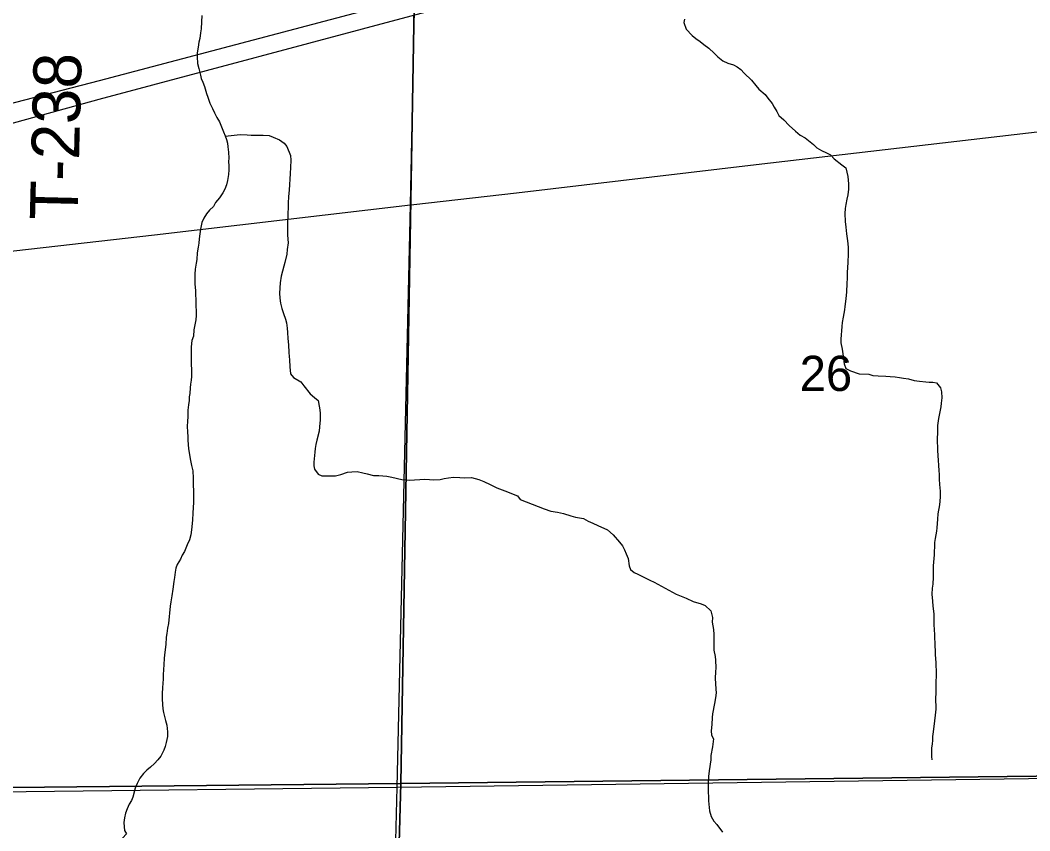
# Model space of a CAD drawing. Extents: x -8.5 to 18.7, y -20.3 to 7.
# Drawn here: x 6.749 to 9.147, y 3.087 to 5.013 of the extents above; entities that cross this region are included whole.
import ezdxf

# ---------------------------------------------------------------- set-up
doc = ezdxf.new("R2010")
doc.units = 0
for name, color, linetype in [('GM_X_Minor_River', 7, 'Continuous'), ('GM_X_Rail_Line', 7, 'Continuous'), ('GM_X_Section', 7, 'Continuous'), ('GM_X_Section_Text', 7, 'Continuous'), ('GM_X_State_Route', 7, 'Continuous'), ('GM_X_Township_Road', 7, 'Continuous'), ('GM_X_Township_Road_Text', 7, 'Continuous')]:
    doc.layers.add(name, color=color, linetype=linetype)

msp = doc.modelspace()

# ---------------------------------------------------------------- linework, layer by layer
at = {"layer": 'GM_X_Minor_River'}
for points in [[(7.1806, 5.0237), (7.1799, 5.0085), (7.1792, 4.9925), (7.177, 4.9826), (7.1755, 4.969), (7.1733, 4.9606), (7.1718, 4.9484), (7.1696, 4.9355), (7.1697, 4.9256), (7.1705, 4.9097), (7.1736, 4.8983), (7.1775, 4.8824), (7.179, 4.874), (7.1829, 4.8657), (7.1867, 4.8551), (7.1914, 4.8384), (7.1944, 4.83), (7.1998, 4.8156), (7.206, 4.8027), (7.2106, 4.7929), (7.2159, 4.7815), (7.2221, 4.7709), (7.2274, 4.7595), (7.2321, 4.7474), (7.2359, 4.7383), (7.239, 4.7292), (7.2413, 4.7208), (7.2421, 4.7117), (7.2437, 4.6996), (7.2445, 4.6851), (7.2438, 4.6768), (7.2446, 4.6669), (7.2447, 4.657), (7.2439, 4.6464), (7.2417, 4.6319), (7.2388, 4.6213), (7.235, 4.6114), (7.2305, 4.603), (7.2222, 4.5908), (7.2132, 4.5794), (7.2079, 4.5702), (7.1988, 4.5618), (7.1913, 4.5527), (7.1853, 4.5428), (7.1808, 4.5321), (7.177, 4.5162), (7.1756, 4.5055), (7.1741, 4.4933)], [(8.327, 5.0155), (8.3255, 5.0071), (8.3309, 4.9912), (8.3454, 4.9761), (8.3538, 4.9693), (8.3645, 4.9617), (8.3729, 4.9549), (8.3851, 4.9459), (8.3973, 4.9345), (8.4064, 4.9255), (8.4179, 4.9164), (8.43, 4.9104), (8.443, 4.9066), (8.4521, 4.9021), (8.4605, 4.8953), (8.4689, 4.887), (8.4864, 4.8704), (8.4963, 4.8575), (8.5032, 4.8492), (8.5185, 4.8363), (8.5246, 4.8273), (8.5353, 4.8152), (8.5399, 4.8061), (8.546, 4.7955), (8.5514, 4.7864), (8.5628, 4.7758), (8.5758, 4.7629), (8.591, 4.7493), (8.6017, 4.7395), (8.6139, 4.7335), (8.6337, 4.7176), (8.6413, 4.7093), (8.6528, 4.7033), (8.6642, 4.698), (8.6741, 4.6927), (8.6825, 4.6837), (8.7008, 4.6693), (8.7099, 4.6618), (8.7153, 4.6413), (8.7154, 4.6329), (8.7169, 4.6238), (8.7162, 4.6116), (8.7148, 4.598), (8.7126, 4.5873), (8.7103, 4.5751), (8.7089, 4.5653), (8.7082, 4.5539), (8.7083, 4.5349), (8.7099, 4.5212), (8.7115, 4.5053), (8.7138, 4.4886), (8.7154, 4.4734)], [(7.2362, 4.7374), (7.2716, 4.7415), (7.2883, 4.7401), (7.2974, 4.7393), (7.3262, 4.7395), (7.3407, 4.7388), (7.3498, 4.735), (7.365, 4.7283), (7.3764, 4.7207), (7.3826, 4.7124), (7.391, 4.6912), (7.3918, 4.6805), (7.3912, 4.6631), (7.3905, 4.6486), (7.3876, 4.6091), (7.3862, 4.5939), (7.3855, 4.5779), (7.3856, 4.5681), (7.3849, 4.5536), (7.3849, 4.5453), (7.3842, 4.5346), (7.3843, 4.5225), (7.3836, 4.5019), (7.3852, 4.4837), (7.383, 4.4678), (7.3823, 4.4571), (7.3779, 4.4373), (7.3756, 4.4282), (7.3689, 4.4046), (7.3667, 4.3887), (7.3653, 4.3643), (7.3661, 4.3522), (7.3677, 4.3408), (7.3708, 4.3279), (7.3747, 4.3158), (7.3793, 4.3029), (7.3816, 4.2938), (7.3832, 4.2816), (7.384, 4.271), (7.3848, 4.2566), (7.3864, 4.2414), (7.3873, 4.2231), (7.3881, 4.214), (7.3889, 4.2057), (7.3897, 4.189), (7.3913, 4.173), (7.3982, 4.1639), (7.4157, 4.1541), (7.4226, 4.1443), (7.4379, 4.1254), (7.4478, 4.1163), (7.457, 4.1095), (7.4593, 4.0958), (7.4609, 4.0875), (7.4617, 4.0784), (7.4617, 4.0639), (7.4603, 4.0465), (7.4588, 4.0366), (7.4536, 4.0153), (7.4514, 4.0046), (7.4499, 3.9955), (7.4485, 3.9871), (7.4463, 3.9628), (7.4464, 3.9545), (7.4479, 3.9461), (7.4571, 3.9348), (7.4655, 3.9302), (7.4981, 3.9304), (7.511, 3.9335), (7.5261, 3.9389), (7.5368, 3.9397), (7.5497, 3.9405), (7.5626, 3.9375), (7.5732, 3.9353), (7.5884, 3.9316), (7.6006, 3.9316), (7.6196, 3.9295), (7.6317, 3.9272), (7.6553, 3.922), (7.6728, 3.9206), (7.6986, 3.9215), (7.7084, 3.9223), (7.7214, 3.9216), (7.7312, 3.9209), (7.7464, 3.9217), (7.7563, 3.924), (7.7661, 3.9256), (7.7783, 3.9272), (7.7935, 3.9265), (7.8033, 3.9258), (7.8208, 3.9266), (7.8383, 3.9221), (7.8504, 3.9169), (7.8657, 3.9101), (7.8816, 3.9018), (7.8999, 3.8951), (7.9303, 3.8831), (7.9364, 3.874), (7.9935, 3.8522), (8.0095, 3.8462), (8.0254, 3.844)], [(7.1741, 4.4933), (7.1734, 4.4835), (7.1719, 4.4736), (7.1697, 4.4599), (7.1683, 4.4447), (7.1668, 4.4356), (7.1646, 4.4211), (7.1639, 4.4097), (7.164, 4.3862), (7.1656, 4.3702), (7.1657, 4.3611), (7.1665, 4.3482), (7.1666, 4.333), (7.1674, 4.3231), (7.1674, 4.3117), (7.166, 4.3011), (7.1615, 4.2775), (7.1609, 4.2623), (7.1564, 4.2517), (7.1549, 4.2372), (7.1551, 4.1954), (7.1559, 4.1825), (7.156, 4.1666), (7.1553, 4.1574), (7.1538, 4.1483), (7.1531, 4.1392), (7.1517, 4.1263), (7.1502, 4.1179), (7.1502, 4.1096), (7.1488, 4.0989), (7.1473, 4.0867), (7.1474, 4.0716), (7.1467, 4.0594), (7.146, 4.0488), (7.1461, 4.0343), (7.1469, 4.0237), (7.1469, 4.0153), (7.1477, 4.0047), (7.1485, 3.9948), (7.1501, 3.9857), (7.1525, 3.9705), (7.1556, 3.9553), (7.1587, 3.9424), (7.1595, 3.925), (7.1596, 3.906), (7.1604, 3.8969), (7.1606, 3.868), (7.1592, 3.8422), (7.1585, 3.8262), (7.1578, 3.8171), (7.1563, 3.8026), (7.1541, 3.7905), (7.1511, 3.7783), (7.1459, 3.7669), (7.1391, 3.7509), (7.1339, 3.7418), (7.1294, 3.7326), (7.1218, 3.7197), (7.1188, 3.7113), (7.1174, 3.7014), (7.1152, 3.6892), (7.1137, 3.6794), (7.1115, 3.6611), (7.1093, 3.6451), (7.1071, 3.6315), (7.1056, 3.6208), (7.1013, 3.5798), (7.0991, 3.5684), (7.0976, 3.5562), (7.0961, 3.5471), (7.0947, 3.5296), (7.0918, 3.5053), (7.0911, 3.4969), (7.0904, 3.4825), (7.0897, 3.4696), (7.089, 3.4589), (7.0883, 3.4475), (7.0876, 3.4384), (7.0869, 3.427), (7.0862, 3.4133), (7.0862, 3.4012), (7.0871, 3.3875), (7.0879, 3.3768), (7.0894, 3.3685), (7.0918, 3.3586), (7.0941, 3.3495), (7.0972, 3.3381), (7.0988, 3.3222), (7.0988, 3.3116), (7.0959, 3.2971), (7.0936, 3.288), (7.0899, 3.2788), (7.0831, 3.2644), (7.0763, 3.256), (7.068, 3.2476), (7.0582, 3.2384), (7.0499, 3.2316), (7.0416, 3.2239), (7.0333, 3.2125), (7.0265, 3.1995), (7.022, 3.1889)], [(8.7154, 4.4734), (8.7155, 4.4582), (8.7148, 4.4361), (8.7141, 4.4263), (8.7134, 4.4126), (8.7135, 4.3997), (8.7128, 4.3875), (8.7122, 4.3677), (8.7107, 4.3586), (8.7092, 4.3442), (8.7078, 4.3328), (8.7071, 4.3244), (8.7041, 4.3077), (8.7019, 4.2948), (8.7004, 4.2849), (8.6983, 4.2552), (8.6983, 4.2461), (8.7015, 4.2317), (8.7038, 4.215), (8.7062, 4.1968), (8.71, 4.1854), (8.7215, 4.1801), (8.742, 4.1726), (8.7648, 4.172), (8.7747, 4.169), (8.7868, 4.1683), (8.805, 4.1669), (8.8157, 4.1661), (8.8271, 4.1654), (8.8377, 4.164), (8.8476, 4.1625), (8.859, 4.161), (8.8726, 4.1573), (8.8856, 4.1551), (8.9, 4.1536), (8.9084, 4.1529), (8.9167, 4.1529), (8.9258, 4.1515), (8.935, 4.1394), (8.9373, 4.1303), (8.9381, 4.1158), (8.9367, 4.1029), (8.936, 4.0945), (8.9301, 4.0664), (8.9279, 4.0497), (8.9279, 4.0406), (8.9273, 4.0109), (8.9281, 3.9988), (8.9282, 3.9904), (8.9298, 3.9669), (8.9306, 3.9555), (8.9314, 3.9426), (8.9322, 3.9342), (8.9323, 3.9228), (8.9331, 3.9099), (8.934, 3.894), (8.934, 3.881), (8.9333, 3.8704), (8.9326, 3.862), (8.9289, 3.84), (8.9282, 3.8278), (8.926, 3.8073), (8.9253, 3.7989), (8.9224, 3.7815), (8.9209, 3.7723), (8.921, 3.7609), (8.9202, 3.7518), (8.9203, 3.7427), (8.9174, 3.7169), (8.9175, 3.6895), (8.9168, 3.6735), (8.9154, 3.6637), (8.9147, 3.6492), (8.9163, 3.6325), (8.9171, 3.6211), (8.9195, 3.6029), (8.9196, 3.5763), (8.9204, 3.5657), (8.9212, 3.5528), (8.9214, 3.5262), (8.9222, 3.5155), (8.9222, 3.5064), (8.9239, 3.4867), (8.9239, 3.4783), (8.9247, 3.4692), (8.9248, 3.4555), (8.9241, 3.4411), (8.9241, 3.4297), (8.9242, 3.413), (8.9235, 3.4039), (8.9237, 3.3765), (8.9222, 3.3621), (8.9208, 3.3484), (8.9179, 3.3225), (8.9164, 3.3111), (8.9157, 3.302), (8.915, 3.2937), (8.9135, 3.2838), (8.9136, 3.264), (8.9144, 3.2557)], [(8.0254, 3.844), (8.0399, 3.8411), (8.0566, 3.8358), (8.068, 3.8321), (8.087, 3.8291), (8.0984, 3.8231), (8.1091, 3.8178), (8.1212, 3.8126), (8.1441, 3.8021), (8.1578, 3.79), (8.1723, 3.7733), (8.18, 3.7642), (8.1846, 3.7551), (8.1884, 3.7453), (8.193, 3.7339), (8.1954, 3.7164), (8.1985, 3.7081), (8.2076, 3.7013), (8.216, 3.6968), (8.2449, 3.6825), (8.2548, 3.678), (8.3073, 3.6494), (8.3309, 3.6396), (8.3476, 3.6321), (8.3667, 3.6261), (8.3758, 3.6223), (8.3895, 3.6102), (8.3934, 3.5943), (8.3927, 3.5829), (8.3958, 3.5654), (8.3966, 3.5533), (8.3968, 3.5252), (8.3968, 3.5161), (8.3999, 3.5016), (8.4007, 3.4925), (8.4016, 3.4743), (8.4009, 3.4652), (8.4002, 3.45), (8.4018, 3.4242), (8.4019, 3.415), (8.4004, 3.4036), (8.3982, 3.39), (8.3938, 3.3656), (8.3931, 3.3565), (8.3916, 3.3398), (8.3902, 3.3246), (8.391, 3.3147), (8.3956, 3.3056), (8.3934, 3.2866), (8.3897, 3.2661), (8.3898, 3.2562), (8.3854, 3.2296), (8.3839, 3.2167), (8.3832, 3.1977), (8.3833, 3.1787), (8.3841, 3.1688), (8.3842, 3.1589), (8.3866, 3.1346), (8.3905, 3.121), (8.3966, 3.1104), (8.4035, 3.102), (8.4172, 3.0839)], [(7.022, 3.1889), (7.0168, 3.1676), (7.0131, 3.1592), (7.0078, 3.1508), (7.0033, 3.1394), (6.9995, 3.1295), (6.9966, 3.1181), (6.9951, 3.1075), (6.9959, 3.0968), (6.9967, 3.0885), (7.0013, 3.0801), (6.928, 3.0002)]]:
    msp.add_lwpolyline(points, dxfattribs=at)
at = {"layer": 'GM_X_Rail_Line'}
for points in [[(3.3492, 3.6263), (4.4113, 3.9753), (4.8681, 4.1485), (5.3383, 4.3406), (5.8491, 4.5056), (6.1923, 4.6193), (6.6809, 4.7548), (6.9366, 4.825), (7.6892, 5.0264), (8.5879, 5.2635), (9.4613, 5.4827), (11.0096, 5.9016), (11.7084, 6.0715), (12.7137, 6.343), (13.3579, 6.5187), (14.1524, 6.7238), (14.6912, 6.8722), (14.936, 6.938)], [(3.8129, 4.1403), (4.3242, 4.207), (4.4317, 4.2229), (4.6591, 4.2738), (5.1343, 4.3961), (5.6672, 4.5409), (6.9377, 4.8691), (7.6692, 5.0633), (8.6247, 5.3078), (9.4518, 5.5207), (10.9979, 5.9173), (11.7143, 6.0969), (12.7059, 6.3644), (13.315, 6.5285), (14.1271, 6.7413), (14.6717, 6.8937), (14.8429, 6.938)]]:
    msp.add_lwpolyline(points, dxfattribs=at)
at = {"layer": 'GM_X_Section'}
for points in [[(7.6869, 5.1871), (7.6532, 3.1997), (5.6525, 3.1789), (5.695, 5.1526)], [(9.6798, 5.1845), (9.6423, 3.2228), (7.6532, 3.1997), (7.6869, 5.1871)], [(7.6532, 3.1997), (9.6423, 3.2228), (9.6032, 1.2157), (9.5607, 1.2152), (7.5973, 1.189)], [(7.6532, 3.1997), (7.5973, 1.189), (7.5458, 1.1869), (5.621, 1.1642), (5.6525, 3.1789)]]:
    msp.add_lwpolyline(points, close=True, dxfattribs=at)
at = {"layer": 'GM_X_State_Route'}
for points in [[(7.6844, 4.5747), (7.9283, 4.603), (8.4972, 4.6703), (9.144, 4.7449), (9.6747, 4.8061)], [(5.616, 4.3295), (5.6659, 4.3348), (5.8263, 4.3556), (6.3306, 4.4184), (6.6709, 4.458), (7.0678, 4.5031), (7.6765, 4.5738), (7.6844, 4.5747)]]:
    msp.add_lwpolyline(points, dxfattribs=at)
at = {"layer": 'GM_X_Township_Road'}
for p, q in [((7.6448, 3.1907), (7.6765, 4.5738)), ((7.6448, 3.1907), (9.6464, 3.2184)), ((5.6522, 3.168), (7.6448, 3.1907)), ((7.6182, 2.1915), (7.6448, 3.1907))]:
    msp.add_line(p, q, dxfattribs=at)
msp.add_lwpolyline([(7.6765, 4.5738), (7.7039, 5.9264), (7.7046, 5.9532), (7.7061, 6.0185), (7.7076, 6.104), (7.7095, 6.2035), (7.7104, 6.2666)], dxfattribs=at)

# ---------------------------------------------------------------- texts
at = {"layer": 'GM_X_Section_Text'}
msp.add_text('26', height=0.08371, rotation=0, dxfattribs=at).set_placement((8.6006, 4.132))
at = {"layer": 'GM_X_Township_Road_Text'}
msp.add_text('T-238', height=0.11364, rotation=88.5967, dxfattribs=at).set_placement((6.8853, 4.537))

doc.saveas('drawing.dxf')
